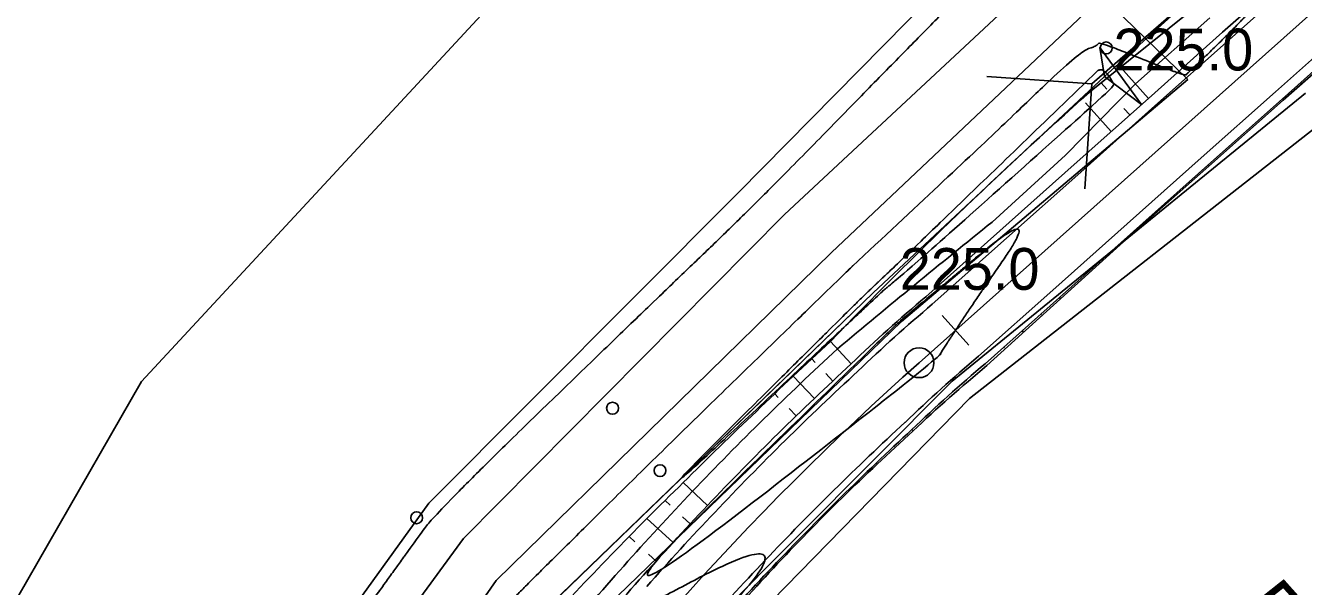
# Model space of a CAD drawing. Extents: x -495905 to -478420, y -1113297 to -1107716.
# Drawn here: x -480197.6 to -480133.3, y -1112510.9 to -1112482.7 of the extents above; entities that cross this region are included whole.
import ezdxf

# ---------------------------------------------------------------- set-up
doc = ezdxf.new("R2010")
doc.units = 0
for name, color, linetype in [('03_PC_OBJEKTY_STAV', 7, 'Continuous'), ('2D_VRSTEVNICE', 7, 'Continuous'), ('C14_HATCH_SLOPE_L', 7, 'Continuous'), ('C14_HATCH_SLOPE_R', 7, 'Continuous'), ('C14_HLBODY', 7, 'Continuous'), ('C14_HRANA_TELESO', 7, 'Continuous'), ('C14_KORUNA', 7, 'Continuous'), ('C14_OSA', 7, 'Continuous'), ('C14_PRIKOP', 7, 'Continuous'), ('C14_STANICENI', 7, 'Continuous'), ('C14_VOZOVKA', 7, 'Continuous'), ('C14_ZPEVKRAJ', 7, 'Continuous'), ('VODNÍ PLOCHY', 7, 'Continuous'), ('VYRAZNE_VRST', 7, 'Continuous'), ('zamereni', 7, 'Continuous')]:
    doc.layers.add(name, color=color, linetype=linetype)

msp = doc.modelspace()

# ---------------------------------------------------------------- linework, layer by layer
at = {"layer": '03_PC_OBJEKTY_STAV'}
for points in [[(-480143.98, -1112485.619), (-480134.559, -1112477.403)], [(-480149.271, -1112485.257), (-480143.98, -1112485.619), (-480144.342, -1112490.91)]]:
    msp.add_lwpolyline(points, dxfattribs=at)
at = {"layer": '2D_VRSTEVNICE'}
for points in [[(-480156.02, -1112494.792), (-480149.529, -1112488.75), (-480144.656, -1112484.047), (-480143.792, -1112483.738), (-480143.671, -1112483.625), (-480143.566, -1112483.528), (-480139.337, -1112485.228), (-480139.176, -1112485.12), (-480135.616, -1112481.655), (-480135.706, -1112481.036), (-480135.232, -1112481.145), (-480133.197, -1112479.38), (-480135.053, -1112480.18), (-480136.62, -1112477.969), (-480135.223, -1112475.346)], [(-480149.139, -1112478.485), (-480149.246, -1112479.816), (-480153.764, -1112484.364), (-480160.775, -1112491.558), (-480166.394, -1112496.936), (-480176.922, -1112507.12), (-480178.231, -1112508.931), (-480188.971, -1112523.836), (-480190.975, -1112526.609), (-480191.658, -1112527.948), (-480199.43, -1112543.404), (-480201.053, -1112546.582), (-480201.715, -1112547.879), (-480202.097, -1112548.723), (-480202.816, -1112550.313), (-480211.076, -1112567.651), (-480212.756, -1112571.354), (-480218.7, -1112583.762), (-480219.272, -1112585.021), (-480222.414, -1112591.556)], [(-480151.639, -1112499.26), (-480150.632, -1112497.649), (-480146.355, -1112491.49), (-480152.813, -1112496.876), (-480153.584, -1112497.519), (-480153.598, -1112497.532), (-480154.301, -1112498.191), (-480170.71, -1112514.16), (-480151.857, -1112499.58), (-480151.639, -1112499.26)], [(-480156.02, -1112494.792), (-480156.194, -1112494.961), (-480166.336, -1112504.807), (-480173.105, -1112511.528), (-480173.35, -1112511.772), (-480179.635, -1112520.868), (-480184.788, -1112528.372), (-480184.884, -1112528.553), (-480188.032, -1112534.52), (-480193.807, -1112545.682), (-480196.682, -1112551.132), (-480196.776, -1112551.348), (-480198.62, -1112555.534), (-480202.591, -1112564.646), (-480205.603, -1112571.483), (-480211.821, -1112585.761), (-480215.041, -1112593.07), (-480215.61, -1112594.378), (-480215.801, -1112595.437), (-480214.349, -1112595.892), (-480213.745, -1112596.082), (-480213.517, -1112595.593)], [(-480213.517, -1112595.593), (-480210.461, -1112594.011), (-480209.213, -1112591.478), (-480195.8, -1112557.073), (-480193.703, -1112552.555), (-480193.657, -1112552.455), (-480190.939, -1112547.22), (-480181.507, -1112529.392), (-480179.902, -1112527.102), (-480170.71, -1112514.16), (-480170.71, -1112514.16), (-480170.71, -1112514.16), (-480157.618, -1112507.216), (-480167.394, -1112517.27), (-480168.497, -1112518.753)]]:
    msp.add_open_spline(points, degree=2, dxfattribs=at)
at = {"layer": 'C14_HATCH_SLOPE_L'}
for p, q in [((-480141.141, -1112486.361), (-480142.54, -1112484.791)), ((-480143.234, -1112485.892), (-480143.515, -1112485.575)), ((-480143.008, -1112488.024), (-480144.298, -1112486.576)), ((-480142.075, -1112487.192), (-480142.372, -1112486.858)), ((-480156.086, -1112499.709), (-480157.127, -1112498.581)), ((-480157.891, -1112499.638), (-480158.069, -1112499.449)), ((-480157.937, -1112501.445), (-480159.005, -1112500.325)), ((-480157.015, -1112500.573), (-480157.364, -1112500.2)), ((-480159.75, -1112501.398), (-480159.933, -1112501.209)), ((-480158.852, -1112502.324), (-480159.209, -1112501.956)), ((-480163.313, -1112506.833), (-480164.529, -1112505.679)), ((-480165.194, -1112506.813), (-480165.446, -1112506.578)), ((-480165.044, -1112508.688), (-480166.356, -1112507.484)), ((-480164.182, -1112507.757), (-480164.562, -1112507.402)), ((-480166.966, -1112508.662), (-480167.259, -1112508.398)), ((-480165.898, -1112509.627), (-480166.286, -1112509.277))]:
    msp.add_line(p, q, dxfattribs=at)
at = {"layer": 'C14_HATCH_SLOPE_R'}
for p, q in [((-480133.481, -1112485.562), (-480133.454, -1112485.592)), ((-480133.427, -1112485.622), (-480133.427, -1112485.622)), ((-480138.147, -1112489.72), (-480138.106, -1112489.766)), ((-480139.081, -1112490.552), (-480139.062, -1112490.574)), ((-480139.042, -1112490.595), (-480139.042, -1112490.595)), ((-480140.014, -1112491.383), (-480139.977, -1112491.424)), ((-480140.947, -1112492.215), (-480140.93, -1112492.234)), ((-480140.912, -1112492.254), (-480140.912, -1112492.254)), ((-480145.613, -1112496.373), (-480145.561, -1112496.432)), ((-480146.546, -1112497.205), (-480146.516, -1112497.238)), ((-480146.486, -1112497.272), (-480146.486, -1112497.272)), ((-480147.479, -1112498.037), (-480147.412, -1112498.112)), ((-480148.412, -1112498.868), (-480148.375, -1112498.91)), ((-480148.338, -1112498.952), (-480148.338, -1112498.952)), ((-480153.035, -1112503.017), (-480152.973, -1112503.085)), ((-480153.937, -1112503.856), (-480153.908, -1112503.886)), ((-480153.88, -1112503.917), (-480153.88, -1112503.917)), ((-480154.832, -1112504.702), (-480154.78, -1112504.756)), ((-480155.719, -1112505.555), (-480155.696, -1112505.578)), ((-480155.673, -1112505.602), (-480155.673, -1112505.602)), ((-480160.049, -1112509.931), (-480159.998, -1112509.979)), ((-480160.893, -1112510.828), (-480160.862, -1112510.857)), ((-480160.83, -1112510.886), (-480160.83, -1112510.886))]:
    msp.add_line(p, q, dxfattribs=at)
at = {"layer": 'C14_HLBODY'}
msp.add_circle((-480152.674, -1112499.652), 0.75, dxfattribs=at)
at = {"layer": 'C14_HRANA_TELESO'}
for p, q in [((-480144.096, -1112486.044), (-480134.744, -1112478.509)), ((-480134.365, -1112486.449), (-480130.615, -1112483.141)), ((-480138.106, -1112489.766), (-480134.365, -1112486.449)), ((-480148.996, -1112492.578), (-480145.299, -1112489.21)), ((-480141.848, -1112493.083), (-480138.106, -1112489.766)), ((-480145.561, -1112496.432), (-480141.848, -1112493.083)), ((-480149.263, -1112499.792), (-480145.561, -1112496.432))]:
    msp.add_line(p, q, dxfattribs=at)
for centre, radius, start, end in [((-479986.788, -1112662.602), 236.47, 131.70001, 136.08233), ((-480053.404, -1112612.138), 153.797, 132.4085, 134.31838), ((-480102.136, -1112556.623), 73.829, 129.66703, 133.51712), ((-480055.36, -1112614.111), 153.868, 133.28379, 135.19415), ((-480053.636, -1112612.356), 147.675, 132.27355, 134.18346), ((-480057.212, -1112616.172), 154.031, 134.16481, 136.07626), ((-480052.61, -1112611.365), 147.686, 134.73676, 136.64662), ((-480057.652, -1112616.948), 154.255, 135.75538, 137.66729), ((-480051.656, -1112610.291), 147.65, 137.20406, 139.11406)]:
    msp.add_arc(centre, radius, start, end, dxfattribs=at)
at = {"layer": 'C14_KORUNA'}
for p, q in [((-480137.409, -1112483.034), (-480133.676, -1112479.707)), ((-480141.141, -1112486.361), (-480137.409, -1112483.034)), ((-480134.415, -1112486.393), (-480130.682, -1112483.067)), ((-480144.874, -1112489.687), (-480141.141, -1112486.361)), ((-480138.147, -1112489.72), (-480134.415, -1112486.393)), ((-480148.607, -1112493.014), (-480144.874, -1112489.687)), ((-480141.88, -1112493.047), (-480138.147, -1112489.72)), ((-480152.34, -1112496.341), (-480148.607, -1112493.014)), ((-480145.613, -1112496.373), (-480141.88, -1112493.047)), ((-480149.346, -1112499.7), (-480145.613, -1112496.373))]:
    msp.add_line(p, q, dxfattribs=at)
for centre, radius, start, end in [((-480103.345, -1112554.604), 76.125, 130.06102, 133.85368), ((-480052.874, -1112611.634), 152.25, 132.68076, 134.59061), ((-480101.831, -1112556.267), 73.875, 130.02924, 133.87816), ((-480052.874, -1112611.634), 152.25, 134.59061, 136.50047), ((-480052.874, -1112611.634), 147.75, 132.68075, 134.59061), ((-480052.874, -1112611.634), 147.75, 134.59061, 136.50047), ((-480052.874, -1112611.634), 152.25, 136.50047, 138.41033), ((-480052.874, -1112611.634), 147.75, 136.50047, 138.41033), ((-480052.874, -1112611.634), 152.25, 138.41033, 140.32019)]:
    msp.add_arc(centre, radius, start, end, dxfattribs=at)
at = {"layer": 'C14_OSA'}
msp.add_line((-480152.674, -1112499.652), (-480129.768, -1112479.239), dxfattribs=at)
msp.add_arc((-480052.874, -1112611.634), 150, 131.70774, 158.11863, dxfattribs=at)
at = {"layer": 'C14_PRIKOP'}
for p, q in [((-480141.794, -1112485.629), (-480138.055, -1112482.309)), ((-480145.299, -1112489.21), (-480141.794, -1112485.629))]:
    msp.add_line(p, q, dxfattribs=at)
for centre, radius, start, end in [((-479873.282, -1112836.629), 440.896, 128.70779, 130.01565), ((-480053.08, -1112611.831), 153.273, 132.57433, 134.48419), ((-480053.074, -1112611.838), 153.283, 134.48402, 136.39388), ((-480053.067, -1112611.844), 153.292, 136.39406, 138.30392), ((-480053.06, -1112611.85), 153.302, 138.30393, 140.21379)]:
    msp.add_arc(centre, radius, start, end, dxfattribs=at)
at = {"layer": 'C14_STANICENI'}
msp.add_line((-480150.177, -1112498.767), (-480151.508, -1112497.274), dxfattribs=at)
at = {"layer": 'C14_VOZOVKA'}
for p, q in [((-480137.076, -1112483.407), (-480133.343, -1112480.081)), ((-480134.747, -1112486.02), (-480131.015, -1112482.694)), ((-480140.809, -1112486.734), (-480137.076, -1112483.407)), ((-480138.48, -1112489.347), (-480134.747, -1112486.02)), ((-480144.541, -1112490.061), (-480140.809, -1112486.734)), ((-480142.213, -1112492.674), (-480138.48, -1112489.347)), ((-480148.274, -1112493.387), (-480144.541, -1112490.061)), ((-480145.945, -1112496), (-480142.213, -1112492.674)), ((-480152.007, -1112496.714), (-480148.274, -1112493.387)), ((-480149.678, -1112499.327), (-480145.945, -1112496))]:
    msp.add_line(p, q, dxfattribs=at)
for centre, radius, start, end in [((-480103.177, -1112554.788), 75.875, 130.05758, 133.85633), ((-480101.999, -1112556.083), 74.125, 130.03286, 133.87536), ((-480052.874, -1112611.634), 151.75, 132.68076, 134.59061), ((-480052.874, -1112611.634), 148.25, 132.68075, 134.59061), ((-480052.874, -1112611.634), 151.75, 134.59061, 136.50047), ((-480052.874, -1112611.634), 148.25, 134.59061, 136.50047), ((-480052.874, -1112611.634), 151.75, 136.50047, 138.41033), ((-480052.874, -1112611.634), 148.25, 136.50047, 138.41033)]:
    msp.add_arc(centre, radius, start, end, dxfattribs=at)
at = {"layer": 'C14_ZPEVKRAJ'}
for p, q in [((-480137.076, -1112483.407), (-480133.343, -1112480.081)), ((-480134.747, -1112486.02), (-480131.015, -1112482.694)), ((-480140.809, -1112486.734), (-480137.076, -1112483.407)), ((-480138.48, -1112489.347), (-480134.747, -1112486.02)), ((-480144.541, -1112490.061), (-480140.809, -1112486.734)), ((-480142.213, -1112492.674), (-480138.48, -1112489.347)), ((-480148.274, -1112493.387), (-480144.541, -1112490.061)), ((-480145.945, -1112496), (-480142.213, -1112492.674)), ((-480152.007, -1112496.714), (-480148.274, -1112493.387)), ((-480149.678, -1112499.327), (-480145.945, -1112496))]:
    msp.add_line(p, q, dxfattribs=at)
for centre, radius, start, end in [((-480103.177, -1112554.788), 75.875, 130.05758, 133.85633), ((-480101.999, -1112556.083), 74.125, 130.03286, 133.87536), ((-480052.874, -1112611.634), 151.75, 132.68076, 134.59061), ((-480052.874, -1112611.634), 148.25, 132.68075, 134.59061), ((-480052.874, -1112611.634), 151.75, 134.59061, 136.50047), ((-480052.874, -1112611.634), 148.25, 134.59061, 136.50047), ((-480052.874, -1112611.634), 151.75, 136.50047, 138.41033), ((-480052.874, -1112611.634), 148.25, 136.50047, 138.41033)]:
    msp.add_arc(centre, radius, start, end, dxfattribs=at)
at = {"layer": 'VODNÍ PLOCHY'}
msp.add_lwpolyline([(-480023.72, -1112234.82), (-480060.045, -1112321.71), (-480077.82, -1112361.86), (-480081.095, -1112369.41), (-480119.94, -1112455.96), (-480127.03, -1112470.47), (-480143.35, -1112485.25), (-480154.98, -1112496.14), (-480172.63, -1112513.19), (-480185.71, -1112531.87), (-480195.21, -1112551.46), (-480218.07, -1112602.75), (-480229.52, -1112628.13), (-480239.29, -1112644.01), (-480290.47, -1112694.55), (-480316.71, -1112714.42), (-480386.12, -1112764.09), (-480452.3, -1112810.94)], dxfattribs=at)
at = {"layer": 'VYRAZNE_VRST'}
for points in [[(-480143.674, -1112484.951), (-480153.876, -1112494.797), (-480154.754, -1112495.615), (-480155.138, -1112495.986), (-480156.461, -1112497.27), (-480167.587, -1112508.319), (-480154.8, -1112496.322), (-480154.425, -1112495.984)], [(-480154.425, -1112495.984), (-480154.32, -1112495.897), (-480152.866, -1112494.684), (-480143.089, -1112485.962), (-480142.847, -1112485.631), (-480143.12, -1112485.258), (-480143.412, -1112484.858), (-480143.674, -1112484.951)]]:
    msp.add_open_spline(points, degree=2, dxfattribs=at)
at = {"layer": 'zamereni'}
for p, q in [((-480161.5, -1112467.94), (-480191.78, -1112500.59)), ((-480161.75, -1112491.09), (-480149.98, -1112479.14)), ((-480159.44, -1112492.2), (-480145.82, -1112479.5)), ((-480143.45, -1112481.23), (-480157.07, -1112494.11)), ((-480143.45, -1112481.23), (-480139.16, -1112485.4)), ((-480141.49, -1112486.66), (-480143.58, -1112483.8)), ((-480143.35, -1112485.25), (-480143.58, -1112483.8)), ((-480154.98, -1112496.14), (-480143.35, -1112485.25)), ((-480141.49, -1112486.66), (-480143.35, -1112485.25)), ((-480139.16, -1112485.4), (-480153.55, -1112497.58)), ((-480133.23, -1112486.09), (-480151.01, -1112500.58)), ((-480150.14, -1112501.45), (-480131.98, -1112487.23)), ((-480177.32, -1112506.71), (-480161.75, -1112491.09)), ((-480175.58, -1112508.5), (-480159.44, -1112492.2)), ((-480157.07, -1112494.11), (-480173.94, -1112510.61)), ((-480172.63, -1112513.19), (-480154.98, -1112496.14)), ((-480153.55, -1112497.58), (-480170.71, -1112514.16)), ((-480191.78, -1112500.59), (-480204.42, -1112522.61)), ((-480151.01, -1112500.58), (-480167.53, -1112517.17)), ((-480166.35, -1112518.04), (-480150.14, -1112501.45)), ((-480191.56, -1112526.4), (-480177.32, -1112506.71)), ((-480189.32, -1112527.2), (-480175.58, -1112508.5)), ((-480173.94, -1112510.61), (-480185.97, -1112527.81))]:
    msp.add_line(p, q, dxfattribs=at)
for centre in [(-480143.26, -1112483.82), (-480168.09, -1112501.94), (-480165.7, -1112505.08), (-480177.94, -1112507.45)]:
    msp.add_circle(centre, 0.3, dxfattribs=at)

# ---------------------------------------------------------------- texts
at = {"layer": 'C14_STANICENI'}
msp.add_text('50.00', height=2.999, rotation=311.70774, dxfattribs=at).set_placement((-480136.79, -1112512.285))
at = {"layer": 'VYRAZNE_VRST'}
for p in [(-480143.674, -1112484.951), (-480143.674, -1112484.951), (-480154.425, -1112495.984), (-480154.425, -1112495.984)]:
    msp.add_text(' 225.0', height=2.1, dxfattribs=at).set_placement(p)

doc.saveas('drawing.dxf')
